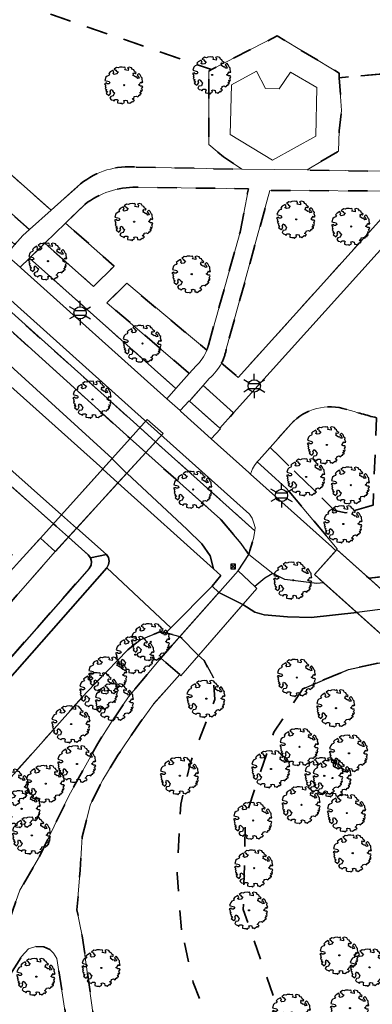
# Model space of a CAD drawing. Extents: x 105780 to 185197, y 477999 to 525027.
# Tile 384 of 562: x 108139 to 108175, y 479134 to 479236. Entities that reach past the tile are written whole.
import ezdxf
from ezdxf.enums import TextEntityAlignment as Align

# ---------------------------------------------------------------- set-up
doc = ezdxf.new("R2010")
doc.units = 0
doc.linetypes.add('XX-HIDDEN', pattern=[4, 2, -2])
for name, color, linetype, lineweight in [('B-GV-GR-BOOM-S', 252, 'Continuous', 25), ('B-GV-GR-HAAG_01-G', 252, 'GR-HAAG1', 13), ('B-GV-GR-MATERIAALGRENS-G', 252, 'XX-HIDDEN', 35), ('B-RO-IE-MEUBILAIR_WEGMEUBILAIR-S', 252, 'Continuous', 25), ('B-WE-GW-WATERGANG_SLOOT_INSTEEK-G', 252, 'Continuous', 30), ('B-WE-KW-KUNSTWERK_STUW-G', 252, 'Continuous', 18), ('B1-WE-KW-KUNSTWERK_DEK-BRUG', 252, 'Continuous', 18), ('B1-WE-VH-VERHARDING_BEDRIJFSVLOERPLAAT-GV', 252, 'Continuous', 18), ('B1-WE-VH-VERHARDING_BETONSTRAATSTEEN-GV', 252, 'Continuous', 18), ('B1-WE-VH-VERHARDING_HALFVERHARDING_SCHELP-GV', 252, 'Continuous', 18), ('B1-WE-VH-VERHARDING_OPEN-GV', 252, 'Continuous', 18), ('B1-WE-VH-VERHARDING_TEGEL-GV', 252, 'Continuous', 18), ('TIJDELIJK UIT -WE-VH-VERHARDING_ASFALT-GV', 252, 'Continuous', 18)]:
    doc.layers.add(name, color=color, linetype=linetype, lineweight=lineweight)
doc.styles.add('NLCS-ISO', font='NLCS-ISO.ttf')
doc.linetypes.add('GR-HAAG1', pattern='A,6,[176,NLCS.shx,S=0.125,R=0,X=0,Y=0],-2', length=8)

# ---------------------------------------------------------------- blocks, each defined once
blk = doc.blocks.new('B-SIE-WEG_LICHTMAST-SO')
at = {"ltscale": 0.1}
for p, q in [((0, 1.27), (0, 2.53)), ((-1.1, 0.63), (-2.19, 1.27)), ((1.1, 0.63), (2.19, 1.27)), ((-1.1, -0.63), (-2.19, -1.27)), ((0, -1.27), (0, -2.53)), ((1.1, -0.63), (2.19, -1.27))]:
    blk.add_line(p, q, dxfattribs=at)
at = {"flags": 128}
for points in [[(-1.16, 0.5), (1.16, 0.5)], [(-1.16, -0.5), (1.16, -0.5)]]:
    blk.add_lwpolyline(points, dxfattribs=at)
at = {"ltscale": 0.1}
blk.add_circle((0, 0), 1.27, dxfattribs=at)
at = {"style": 'NLCS-ISO'}
blk.add_attdef('TYPE', text='', height=1.8, dxfattribs=at).set_placement((0, 2.53), align=Align.BOTTOM_CENTER)
blk = doc.blocks.new('B-SGR-BOOM_06')
at = {"linetype": 'Continuous', "flags": 128}
blk.add_lwpolyline([(1.08, 1.41), (1.01, 1.58), (0.88, 1.63), (0.78, 1.81), (0.51, 1.88), (0.34, 1.81), (0.44, 1.71), (0.43, 1.52), (0.09, 1.59), (0.14, 1.73), (0.07, 1.88), (-0.06, 1.84), (-0.19, 1.88), (-0.46, 1.86), (-0.6, 1.79), (-0.78, 1.83), (-1.02, 1.64), (-0.85, 1.56), (-0.8, 1.46), (-0.63, 1.37), (-0.8, 1.16), (-1.02, 1.11), (-1.17, 1.24), (-1.05, 1.29), (-1.15, 1.54), (-1.45, 1.37), (-1.6, 1.21), (-1.52, 1.14), (-1.6, 1.01), (-1.77, 0.94), (-1.89, 0.82), (-2, 0.49), (-1.55, 0.37), (-1.48, 0.22), (-1.6, 0.12), (-1.8, 0.12), (-1.84, 0.22), (-2.04, 0.15), (-1.9, -0.07), (-1.97, -0.15), (-1.89, -0.22), (-1.95, -0.4), (-1.81, -0.47), (-1.89, -0.62), (-1.77, -0.64), (-1.72, -0.68), (-1.85, -0.84), (-1.57, -1.07), (-1.47, -0.97), (-1.38, -0.79), (-1.45, -0.7), (-1.37, -0.47), (-1.25, -0.54), (-1.12, -0.7), (-1, -0.8), (-1.12, -1.12), (-1.37, -1.17), (-1.47, -1.36), (-1.33, -1.51), (-1.13, -1.56), (-1.11, -1.61), (-1.08, -1.66), (-0.93, -1.49), (-0.73, -1.49), (-0.63, -1.56), (-0.68, -1.71), (-0.68, -1.84), (-0.46, -1.89), (-0.24, -1.88), (-0.19, -1.98), (-0.09, -1.86), (0.04, -1.79), (-0.02, -1.6), (0.11, -1.56), (0.31, -1.61), (0.34, -1.84), (0.46, -1.83), (0.58, -1.89), (0.83, -1.69), (0.95, -1.74), (0.93, -1.66), (1.06, -1.59), (0.96, -1.49), (0.85, -1.46), (1.03, -1.29), (1.05, -1.19), (1.26, -1.14), (1.42, -1.22), (1.51, -1.12), (1.51, -1.05), (1.65, -1.05), (1.65, -0.95), (1.78, -0.91), (1.78, -0.82), (1.63, -0.82), (1.82, -0.64), (1.7, -0.57), (1.85, -0.62), (1.9, -0.5), (1.82, -0.37), (1.93, -0.18), (1.87, -0.1), (1.7, -0.1), (1.5, 0.03), (1.63, 0.12), (1.75, 0.34), (1.82, 0.24), (1.95, 0.29), (1.87, 0.57), (1.88, 0.75), (1.8, 0.79), (1.67, 1.06), (1.53, 1.21), (1.35, 1.04), (1.47, 0.97), (1.57, 0.72), (1.41, 0.69), (1.33, 0.85), (1.2, 0.82), (1.06, 0.92), (0.9, 1.01), (0.98, 1.07), (0.93, 1.17), (1.01, 1.27), (1.15, 1.22), (1.26, 1.29)], close=True, dxfattribs=at)
blk.add_circle((0, 0), 0.06)
at = {"style": 'NLCS-ISO'}
blk.add_attdef('SOORT', text='', height=0.3, dxfattribs=at).set_placement((0, -0.36), align=Align.TOP_CENTER)
blk = doc.blocks.new('B-SIE-WEG_PAAL_HOUT')
for p, q in [((-0.1875, 0.1875), (0.1875, -0.1875)), ((0.1875, 0.1875), (-0.1875, -0.1875))]:
    blk.add_line(p, q)
at = {"flags": 128}
blk.add_lwpolyline([(-0.1875, -0.1875), (0.1875, -0.1875), (0.1875, 0.1875), (-0.1875, 0.1875)], close=True, dxfattribs=at)

msp = doc.modelspace()

# ---------------------------------------------------------------- linework, layer by layer
at = {"layer": 'B-GV-GR-HAAG_01-G', "flags": 128}
for points in [[(108124.849, 479231.362), (108118.717, 479236.612), (108115.506, 479235.511), (108122.877, 479229.101), (108139.585, 479214.255), (108141.834, 479216.27)], [(108143.332, 479214.939), (108141.173, 479212.843), (108146.23, 479208.352), (108148.358, 479210.472)]]:
    msp.add_lwpolyline(points, close=True, dxfattribs=at)
for points in [[(108158.233, 479198.817), (108157.599, 479198.094), (108160.757, 479195.23), (108181.327, 479218.117)], [(108181.327, 479218.117), (108179.776, 479218.255), (108178.634, 479218.26), (108161.236, 479198.921), (108159.5, 479200.415)], [(108149.671, 479208.695), (108147.629, 479206.673), (108156.161, 479199.33), (108156.864, 479200.117)], [(108157.966, 479201.735), (108149.671, 479208.695)]]:
    msp.add_lwpolyline(points, dxfattribs=at)
for points in [[(108156.864, 479200.117, 0.1124966), (108157.966, 479201.735)], [(108159.5, 479200.415, -0.0981016), (108158.233, 479198.817)]]:
    msp.add_lwpolyline(points, format="xyb", dxfattribs=at)
at = {"layer": 'B-GV-GR-MATERIAALGRENS-G', "flags": 128}
for points in [[(108052.275, 479282.444), (108051.788, 479282.409), (108050.655, 479282.207), (108049.163, 479281.872), (108048.08, 479281.399), (108046.88, 479280.585), (108046.293, 479279.92), (108047.037, 479279.252), (108047.54, 479278.8), (108048.619, 479279.621), (108050.207, 479280.099), (108051.488, 479279.781), (108052.761, 479278.942), (108053.933, 479278.023), (108069.301, 479264.783), (108088.537, 479247.832), (108097.056, 479240.205), (108130.302, 479210.438), (108150.027, 479192.57), (108151.638, 479191.144), (108152.65, 479192.247), (108151.052, 479193.686), (108119.992, 479221.588), (108091.9, 479246.82)], [(108193.112, 479238.525), (108193.509, 479238.531), (108201.585, 479247.507), (108164.244, 479247.866), (108147.537, 479248.068), (108102.814, 479248.703), (108103.436, 479245.903), (108111.157, 479239.255), (108113.24, 479238.818), (108115.158, 479238.642), (108117.077, 479237.936), (108119.446, 479238.735), (108121.601, 479239.692), (108124.27, 479239.888), (108132.589, 479238.731), (108138.625, 479237.68), (108158.474, 479230.866), (108165.254, 479234.353), (108171.677, 479230.506), (108171.708, 479230.013), (108177.352, 479230.516), (108180.93, 479230.97), (108181.665, 479232.198), (108182.196, 479232.674), (108185.55, 479234.021), (108189.316, 479236.256), (108191.475, 479237.806)], [(108064.428, 479207.226), (108075.112, 479218.842), (108084.638, 479229.2), (108138.553, 479179.843), (108139.281, 479180.637), (108140.749, 479182.238), (108142.273, 479180.84), (108143.631, 479182.338), (108142.081, 479183.719), (108070.142, 479247.809), (108035.664, 479209.103), (108024.937, 479218.575), (108005.942, 479197.221), (107994.706, 479207.133), (107993.212, 479208.462), (107986.111, 479200.479), (108008.242, 479180.936), (108009.251, 479180.348), (108010.409, 479180.19), (108011.539, 479180.486), (108012.47, 479181.191), (108021.194, 479190.999), (108022.567, 479192.278), (108024.156, 479193.278), (108025.903, 479193.964), (108027.747, 479194.311), (108046.855, 479196.074), (108050.138, 479196.414), (108052.333, 479196.496), (108054.248, 479196.254), (108054.415, 479196.177)], [(108193.509, 479238.531), (108193.112, 479238.525), (108191.475, 479237.806), (108189.316, 479236.256), (108185.55, 479234.021), (108182.196, 479232.674), (108181.665, 479232.198), (108180.93, 479230.97), (108177.352, 479230.516), (108171.708, 479230.013), (108171.926, 479226.606), (108171.698, 479224.491), (108171.627, 479222.407), (108168.362, 479220.446), (108180.414, 479220.239), (108188.696, 479229.444), (108186.836, 479231.114)], [(108157.599, 479198.094), (108156.173, 479196.47), (108159.329, 479193.641), (108160.757, 479195.23)], [(108152.65, 479192.247), (108151.638, 479191.144), (108159.388, 479184.209), (108161.547, 479181.687), (108162.343, 479180.54), (108162.434, 479180.974), (108162.824, 479182.191), (108162.954, 479183.014)], [(108175.206, 479185.669), (108172.4, 479184.853), (108171.203, 479185.102), (108170.061, 479186.265), (108164.528, 479191.657), (108163.389, 479190.377), (108163.205, 479190.161), (108166.237, 479187.407), (108171.503, 479181.141), (108171.46, 479181.064), (108174.765, 479178.102), (108177.515, 479178.389), (108189.544, 479179.985), (108192.228, 479180.589), (108192.695, 479179.198), (108193.456, 479179.643), (108193.36, 479179.847), (108193.331, 479180.242), (108193.642, 479180.326), (108193.077, 479183.292), (108192.122, 479184.352), (108190.204, 479185.933), (108188.498, 479186.826), (108186.48, 479187.237), (108185.644, 479187.308), (108179.903, 479186.664)], [(108143.631, 479182.338), (108142.273, 479180.84), (108137.49, 479175.393), (108100.935, 479134.619), (108104.572, 479131.503), (108104.723, 479131.696), (108104.447, 479132.02), (108104.699, 479132.307), (108145.78, 479179.094), (108145.975, 479179.43), (108146.027, 479179.815), (108145.928, 479180.191), (108145.694, 479180.501)], [(108140.633, 479149.214), (108143.679, 479155.507), (108146.672, 479160.93), (108148.168, 479163.273), (108149.845, 479165.759), (108153.214, 479169.803), (108155.194, 479172.046), (108153.733, 479172.404), (108153.169, 479172.542), (108151.078, 479171.676), (108149.78, 479170.666), (108145.496, 479166.238), (108110.641, 479127.032), (108109.766, 479126.047), (108109.786, 479126.031), (108109.882, 479125.48), (108109.704, 479125.092), (108108.043, 479122.899), (108107.116, 479121.337), (108106.331, 479119.698), (108105.697, 479117.995), (108105.216, 479116.242), (108104.895, 479114.454), (108104.734, 479112.644), (108104.736, 479110.832), (108106.801, 479111.984), (108107.079, 479114.138), (108107.551, 479116.265), (108108.211, 479118.342), (108109.053, 479120.351), (108110.072, 479122.278), (108111.259, 479124.105), (108113.33, 479126.627), (108114.607, 479127.963), (108115.998, 479129.18), (108117.492, 479130.267), (108119.077, 479131.217), (108120.741, 479132.022), (108122.47, 479132.674), (108124.25, 479133.17), (108126.068, 479133.504), (108127.908, 479133.675), (108129.756, 479133.681), (108132.334, 479133.411), (108133.313, 479134.886), (108133.499, 479135.226), (108135.085, 479138.118), (108137.101, 479141.5), (108138.611, 479145.72)], [(108155.343, 479141.613), (108154.893, 479147.46), (108155.287, 479154.63), (108156.235, 479158.814), (108158.805, 479165.512), (108158.663, 479167.752), (108157.687, 479169.529), (108157.119, 479170.066), (108155.194, 479172.046), (108153.214, 479169.803), (108155.165, 479168.081), (108152.442, 479165.022), (108150.638, 479162.525), (108148.749, 479159.715), (108147.206, 479157.176), (108145.934, 479154.645), (108145.062, 479151.26), (108144.845, 479147.793), (108144.52, 479143.675), (108145.062, 479140.966), (108147.691, 479122.086), (108148.023, 479120.521), (108148.829, 479119.192), (108150.441, 479117.2), (108157.065, 479112.327), (108157.979, 479111.079), (108158.091, 479110.769), (108164.785, 479110.405), (108165.719, 479111.681), (108165.964, 479114.259), (108165.218, 479117.453), (108158.922, 479130.026), (108156.559, 479136.124)], [(108183.836, 479152.515), (108182.477, 479154.786), (108180.668, 479159.797), (108177.345, 479169.61), (108172.667, 479168.62), (108167.918, 479166.598), (108164.907, 479162.097), (108161.992, 479153.31), (108161.759, 479143.72), (108165.058, 479134.187), (108173.585, 479121.622), (108180.926, 479118.419), (108184.563, 479118.021), (108186.765, 479116.112), (108190.611, 479118.298), (108190.553, 479118.476), (108190.436, 479120.198), (108190.509, 479122.497), (108190.788, 479125.568), (108191.663, 479129.524), (108192.488, 479133.241), (108192.771, 479134.881), (108192.593, 479136.942), (108192.042, 479138.699), (108191.161, 479140.219), (108189.707, 479142.08), (108187.776, 479144.612), (108186.095, 479147.254), (108184.812, 479150.157)], [(108138.694, 479109.811), (108141.078, 479112.096), (108143.293, 479114.48), (108144.317, 479116.32), (108145.027, 479118.494), (108145.173, 479119.874), (108145.065, 479121.622), (108142.433, 479138.622), (108142.085, 479139.164), (108141.699, 479139.55), (108141.08, 479139.821), (108140.269, 479139.86), (108139.496, 479139.628), (108138.762, 479138.816), (108137.371, 479136.573), (108134.473, 479132.319), (108132.309, 479129.457), (108130.106, 479126.827), (108133.625, 479116.051), (108127.156, 479111.032), (108120.017, 479108.02), (108111.023, 479111.605), (108106.088, 479108.808), (108103.879, 479107.295), (108113.733, 479094.567), (108108.462, 479081.601), (108110.754, 479083.153), (108112.844, 479085.042), (108114.597, 479086.796), (108116.282, 479089.023), (108118.101, 479092.232), (108119.439, 479094.416), (108120.953, 479096.389), (108122.325, 479097.798), (108124.825, 479099.841), (108128.521, 479102.624), (108131.83, 479104.773), (108134.294, 479106.288)]]:
    msp.add_lwpolyline(points, close=True, dxfattribs=at)
for points in [[(108158.175, 479230.712), (108158.474, 479230.866), (108138.625, 479237.68), (108132.589, 479238.731), (108124.27, 479239.888), (108121.601, 479239.692), (108119.446, 479238.735), (108117.077, 479237.936), (108115.158, 479238.642), (108113.24, 479238.818), (108111.157, 479239.255), (108107.713, 479239.979), (108118.399, 479230.371), (108138.073, 479212.707), (108138.891, 479213.633), (108139.585, 479214.255), (108122.877, 479229.101), (108115.506, 479235.511), (108118.717, 479236.612), (108124.849, 479231.362), (108141.834, 479216.27), (108144.898, 479219.015)], [(108150.665, 479220.75), (108161.604, 479220.517), (108159.721, 479221.799), (108158.193, 479223.085), (108158.175, 479230.712)], [(108161.429, 479214.001), (108162.279, 479218.495), (108150.685, 479218.66)], [(108159.5, 479200.415), (108161.236, 479198.921), (108178.634, 479218.26)], [(108178.634, 479218.26), (108164.523, 479218.319), (108159.993, 479201.854)], [(108145.328, 479216.876), (108143.332, 479214.939), (108148.358, 479210.472), (108146.23, 479208.352), (108141.173, 479212.843), (108139.593, 479211.31), (108154.765, 479197.769), (108156.161, 479199.33), (108147.629, 479206.673), (108149.671, 479208.695), (108157.966, 479201.735)], [(108158.137, 479202.274), (108161.429, 479214.001)], [(108166.705, 479194.106), (108164.528, 479191.657), (108170.061, 479186.265), (108171.203, 479185.102), (108172.4, 479184.853), (108175.206, 479185.669), (108175.574, 479194.73)]]:
    msp.add_lwpolyline(points, dxfattribs=at)
for points in [[(108144.898, 479219.015, -0.1946878), (108150.665, 479220.75)], [(108150.685, 479218.66, 0.1668441), (108145.328, 479216.876)], [(108157.966, 479201.735, 0.0313296), (108158.137, 479202.274)], [(108159.993, 479201.854, -0.0731862), (108159.5, 479200.415)], [(108172.473, 479195.598, 0.2898544), (108166.705, 479194.106)], [(108175.574, 479194.73, -0.0116864), (108172.473, 479195.598)]]:
    msp.add_lwpolyline(points, format="xyb", dxfattribs=at)
at = {"layer": 'B-WE-GW-WATERGANG_SLOOT_INSTEEK-G', "flags": 128}
for points in [[(108095.404, 479238.358), (108083.396, 479249.087), (108060.684, 479269.156), (108051.285, 479276.755), (108050.137, 479277.193), (108049.713, 479277.12), (108049.583, 479276.966), (108080.679, 479249.03), (108147.198, 479189.419), (108147.204, 479189.414), (108148.756, 479187.991), (108148.765, 479187.983), (108158.671, 479179.045), (108158.34, 479180.398), (108157.463, 479181.637), (108155.936, 479183.156), (108149.675, 479188.984), (108149.665, 479188.993), (108148.171, 479190.488), (108148.164, 479190.495), (108109.332, 479225.913)], [(108068.091, 479251.337), (108067.84, 479251.829), (108067.893, 479252.378), (108066.435, 479251.968), (108066.446, 479251.498), (108066.465, 479251.442), (108066.596, 479251.053), (108066.871, 479250.672), (108070.142, 479247.809), (108142.081, 479183.719), (108143.631, 479182.338), (108145.694, 479180.501), (108145.928, 479180.191), (108147.568, 479180.532), (108144.487, 479183.276), (108144.484, 479183.279), (108142.93, 479184.663), (108142.928, 479184.665)], [(108147.604, 479179.17), (108147.797, 479179.49), (108147.857, 479179.858), (108147.777, 479180.223), (108147.568, 479180.532), (108145.928, 479180.191), (108146.027, 479179.815), (108145.975, 479179.43), (108145.78, 479179.094), (108104.699, 479132.307), (108104.447, 479132.02), (108104.723, 479131.696), (108104.572, 479131.503), (108103.971, 479130.731), (108103.921, 479130.667), (108104.567, 479130.156), (108105.43, 479131.139)], [(108190.283, 479177.785), (108192.695, 479179.198), (108192.228, 479180.589), (108189.544, 479179.985), (108177.515, 479178.389), (108174.765, 479178.102), (108178.084, 479175.128), (108180.068, 479175.388), (108185.479, 479176.419)], [(108147.604, 479179.17), (108105.43, 479131.139), (108104.567, 479130.156), (108080.951, 479103.26), (108072.608, 479093.759), (108070.991, 479092.87), (108076.353, 479088.464), (108109.766, 479126.047), (108110.641, 479127.032), (108145.496, 479166.238), (108149.78, 479170.666), (108151.078, 479171.676), (108153.169, 479172.542), (108153.733, 479172.404), (108154.251, 479172.931)]]:
    msp.add_lwpolyline(points, close=True, dxfattribs=at)
for points in [[(108068.091, 479251.337), (108142.928, 479184.665), (108142.93, 479184.663), (108144.484, 479183.279), (108144.487, 479183.276), (108147.568, 479180.532), (108147.777, 479180.223), (108147.857, 479179.858), (108147.797, 479179.49), (108147.604, 479179.17), (108154.251, 479172.931), (108158.515, 479177.271), (108159.413, 479178.375), (108158.671, 479179.045), (108148.765, 479187.983), (108148.756, 479187.991), (108147.204, 479189.414), (108147.198, 479189.419), (108080.679, 479249.03), (108049.583, 479276.966)], [(108109.332, 479225.913), (108148.164, 479190.495), (108148.171, 479190.488), (108149.665, 479188.993), (108149.675, 479188.984), (108155.936, 479183.156), (108157.463, 479181.637), (108158.34, 479180.398), (108158.671, 479179.045), (108159.413, 479178.375), (108158.515, 479177.271), (108159.227, 479176.615), (108161.717, 479175.372), (108162.967, 479174.562), (108163.906, 479174.275), (108166.329, 479174.068), (108168.787, 479174.009), (108173.517, 479174.531), (108170.079, 479177.612), (108169.395, 479177.541), (108166.056, 479177.957), (108164.811, 479178.565), (108163.977, 479178.081), (108162.942, 479177.232), (108161.215, 479178.867), (108162.343, 479180.54), (108161.547, 479181.687), (108159.388, 479184.209), (108151.638, 479191.144), (108150.027, 479192.57), (108130.302, 479210.438)], [(108178.084, 479175.128), (108173.517, 479174.531), (108168.787, 479174.009), (108166.329, 479174.068), (108163.906, 479174.275), (108162.967, 479174.562), (108161.717, 479175.372), (108159.227, 479176.615), (108158.515, 479177.271), (108154.251, 479172.931), (108153.733, 479172.404), (108155.194, 479172.046), (108157.119, 479170.066), (108157.687, 479169.529), (108158.663, 479167.752)], [(108167.918, 479166.598), (108172.667, 479168.62), (108177.345, 479169.61)]]:
    msp.add_lwpolyline(points, dxfattribs=at)
at = {"layer": 'B-WE-KW-KUNSTWERK_STUW-G', "flags": 128}
msp.add_lwpolyline([(108155.194, 479172.046), (108159.227, 479176.615)], dxfattribs=at)
at = {"layer": 'B1-WE-KW-KUNSTWERK_DEK-BRUG', "flags": 128}
for points in [[(108151.638, 479191.144), (108153.441, 479193.089), (108151.789, 479194.561), (108150.027, 479192.57), (108148.164, 479190.495), (108147.198, 479189.419), (108142.928, 479184.665), (108140.749, 479182.238), (108142.273, 479180.84), (108144.487, 479183.276), (108148.765, 479187.983), (108149.675, 479188.984)], [(108186.361, 479167.711), (108171.46, 479181.064), (108169.129, 479178.463), (108170.079, 479177.612), (108184.031, 479165.11)], [(108163.154, 479177.031), (108162.942, 479177.232), (108161.215, 479178.867), (108153.214, 479169.803), (108155.165, 479168.081), (108155.298, 479167.964), (108161.717, 479175.372)]]:
    msp.add_lwpolyline(points, close=True, dxfattribs=at)
at = {"layer": 'B1-WE-VH-VERHARDING_BEDRIJFSVLOERPLAAT-GV', "flags": 128}
msp.add_lwpolyline([(108174.765, 479178.102), (108171.46, 479181.064), (108171.343, 479180.933), (108169.129, 479178.463), (108170.079, 479177.612), (108173.517, 479174.531), (108178.084, 479175.128)], close=True, dxfattribs=at)
at = {"layer": 'B1-WE-VH-VERHARDING_BETONSTRAATSTEEN-GV', "flags": 128}
for points in [[(108171.708, 479230.013), (108171.677, 479230.506), (108165.254, 479234.353), (108158.474, 479230.866), (108158.175, 479230.712), (108158.193, 479223.085), (108159.721, 479221.799), (108161.604, 479220.517), (108168.362, 479220.446), (108171.627, 479222.407), (108171.698, 479224.491), (108171.926, 479226.606)], [(108169.371, 479229.017), (108169.273, 479223.958), (108164.78, 479221.473), (108160.394, 479224.136), (108160.538, 479229.288), (108163.137, 479230.695), (108164.05, 479228.893), (108165.46, 479228.865), (108166.654, 479230.607)]]:
    msp.add_lwpolyline(points, close=True, dxfattribs=at)
msp.add_lwpolyline([(108191.2, 479229.243), (108183.173, 479220.191), (108181.327, 479218.117), (108160.757, 479195.23), (108159.329, 479193.641), (108159.398, 479193.579), (108158.436, 479192.54), (108162.314, 479189.07), (108162.51, 479188.894), (108162.725, 479189.417), (108162.928, 479189.771), (108163.205, 479190.161), (108163.389, 479190.377), (108164.528, 479191.657), (108166.705, 479194.106)], dxfattribs=at)
at = {"layer": 'B1-WE-VH-VERHARDING_BETONSTRAATSTEEN-GV'}
for points in [[(108166.705, 479194.106, -0.2898544), (108172.473, 479195.598)], [(108172.473, 479195.598, 0.0116864), (108175.574, 479194.73)]]:
    msp.add_lwpolyline(points, format="xyb", dxfattribs=at)
at = {"layer": 'B1-WE-VH-VERHARDING_HALFVERHARDING_SCHELP-GV', "flags": 128}
for points in [[(108052.275, 479282.444), (108091.9, 479246.82), (108119.992, 479221.588), (108151.052, 479193.686), (108152.65, 479192.247), (108162.954, 479183.014), (108163.001, 479183.351), (108162.863, 479183.788), (108162.681, 479184.307), (108162.383, 479184.742), (108152.861, 479193.279), (108120.755, 479222.092), (108092.552, 479247.439), (108055.917, 479280.402), (108054.722, 479281.458), (108054.258, 479281.781), (108053.538, 479282.11), (108052.879, 479282.31), (108052.726, 479282.443)], [(108139.593, 479211.31), (108138.613, 479210.358), (108138.723, 479210.26), (108153.816, 479196.708), (108154.765, 479197.769)], [(108156.173, 479196.47), (108156.136, 479196.504), (108155.197, 479195.479), (108155.256, 479195.426), (108158.436, 479192.54), (108159.398, 479193.579), (108159.329, 479193.641)], [(108166.237, 479187.407), (108163.205, 479190.161), (108162.928, 479189.771), (108162.725, 479189.417), (108162.51, 479188.894), (108170.927, 479181.353), (108171.343, 479180.933), (108171.46, 479181.064), (108171.503, 479181.141)]]:
    msp.add_lwpolyline(points, close=True, dxfattribs=at)
at = {"layer": 'B1-WE-VH-VERHARDING_OPEN-GV', "flags": 128}
msp.add_lwpolyline([(108169.371, 479229.017), (108166.654, 479230.607), (108165.46, 479228.865), (108164.05, 479228.893), (108163.137, 479230.695), (108160.538, 479229.288), (108160.394, 479224.136), (108164.78, 479221.473), (108169.273, 479223.958)], close=True, dxfattribs=at)
at = {"layer": 'B1-WE-VH-VERHARDING_TEGEL-GV', "flags": 128}
msp.add_lwpolyline([(108142.273, 479180.84), (108140.749, 479182.238), (108139.281, 479180.637), (108138.553, 479179.843), (108137.929, 479179.162), (108137.202, 479178.369), (108136.57, 479177.68), (108135.841, 479176.859), (108137.49, 479175.393)], close=True, dxfattribs=at)
at = {"layer": 'TIJDELIJK UIT -WE-VH-VERHARDING_ASFALT-GV', "flags": 128}
for points in [[(108162.51, 479188.894), (108162.314, 479189.07), (108158.436, 479192.54), (108155.256, 479195.426), (108155.197, 479195.479), (108153.829, 479196.697), (108153.816, 479196.708), (108138.723, 479210.26), (108138.613, 479210.358), (108137.162, 479211.643), (108117.407, 479229.406), (108078.454, 479264.38), (108038.684, 479300.114), (108029.053, 479308.763), (108028.286, 479309.451), (108011.869, 479324.194), (107999.27, 479335.462), (108000.02, 479336.327), (107997.755, 479338.33)], [(108055.917, 479280.402), (108092.552, 479247.439), (108120.755, 479222.092), (108152.861, 479193.279), (108162.383, 479184.742), (108162.681, 479184.307), (108162.863, 479183.788), (108163.001, 479183.351), (108162.954, 479183.014), (108162.824, 479182.191), (108162.434, 479180.974), (108162.343, 479180.54), (108164.811, 479178.565), (108166.056, 479177.957), (108169.395, 479177.541), (108170.079, 479177.612), (108169.129, 479178.463), (108171.343, 479180.933), (108170.927, 479181.353), (108162.51, 479188.894)], [(108164.523, 479218.319), (108178.634, 479218.26), (108179.776, 479218.255), (108181.327, 479218.117), (108183.173, 479220.191), (108180.414, 479220.239), (108168.362, 479220.446), (108161.604, 479220.517), (108150.665, 479220.75)], [(108144.898, 479219.015), (108141.834, 479216.27), (108139.585, 479214.255), (108138.891, 479213.633), (108138.073, 479212.707), (108137.162, 479211.643), (108138.613, 479210.358), (108139.593, 479211.31), (108141.173, 479212.843), (108143.332, 479214.939), (108145.328, 479216.876)], [(108150.685, 479218.66), (108162.279, 479218.495), (108161.429, 479214.001), (108158.137, 479202.274)], [(108159.993, 479201.854), (108164.523, 479218.319)], [(108156.864, 479200.117), (108156.161, 479199.33), (108154.765, 479197.769), (108153.816, 479196.708), (108153.829, 479196.697), (108155.197, 479195.479), (108156.136, 479196.504), (108156.173, 479196.47), (108157.599, 479198.094), (108158.233, 479198.817)], [(108147.691, 479122.086), (108145.062, 479140.966), (108144.52, 479143.675), (108144.845, 479147.793), (108145.062, 479151.26), (108145.934, 479154.645), (108147.206, 479157.176), (108148.749, 479159.715), (108150.638, 479162.525), (108152.442, 479165.022), (108155.165, 479168.081), (108153.214, 479169.803), (108149.845, 479165.759), (108148.168, 479163.273), (108146.672, 479160.93), (108143.679, 479155.507), (108140.633, 479149.214), (108138.611, 479145.72), (108137.101, 479141.5), (108135.085, 479138.118), (108133.499, 479135.226), (108133.313, 479134.886), (108132.334, 479133.411)], [(108134.473, 479132.319), (108137.371, 479136.573), (108138.762, 479138.816), (108139.496, 479139.628), (108140.269, 479139.86), (108141.08, 479139.821), (108141.699, 479139.55), (108142.085, 479139.164), (108142.433, 479138.622), (108145.065, 479121.622)]]:
    msp.add_lwpolyline(points, dxfattribs=at)
at = {"layer": 'TIJDELIJK UIT -WE-VH-VERHARDING_ASFALT-GV'}
for points in [[(108150.665, 479220.75, 0.1946878), (108144.898, 479219.015)], [(108145.328, 479216.876, -0.1668441), (108150.685, 479218.66)], [(108157.966, 479201.735, -0.1124966), (108156.864, 479200.117)], [(108158.137, 479202.274, -0.0313296), (108157.966, 479201.735)], [(108159.5, 479200.415, 0.0731862), (108159.993, 479201.854)], [(108158.233, 479198.817, 0.0981016), (108159.5, 479200.415)]]:
    msp.add_lwpolyline(points, format="xyb", dxfattribs=at)
at = {"layer": 'TIJDELIJK UIT -WE-VH-VERHARDING_ASFALT-GV', "flags": 128}
for points in [[(108140.749, 479182.238), (108142.273, 479180.84), (108151.638, 479191.144), (108153.441, 479193.089), (108151.789, 479194.561), (108150.027, 479192.57)], [(108162.343, 479180.54), (108161.215, 479178.867), (108162.942, 479177.232), (108163.977, 479178.081), (108164.811, 479178.565)], [(108169.129, 479178.463), (108184.031, 479165.11), (108186.361, 479167.711), (108171.46, 479181.064)], [(108153.214, 479169.803), (108155.165, 479168.081), (108155.298, 479167.964), (108163.154, 479177.031), (108162.942, 479177.232), (108161.215, 479178.867)]]:
    msp.add_lwpolyline(points, close=True, dxfattribs=at)

# ---------------------------------------------------------------- block references
at = {"layer": 'B-GV-GR-BOOM-S', "linetype": 'Continuous', "lineweight": 0}
for p in [(108158.528, 479230.305), (108149.403, 479229.251), (108167.246, 479215.322), (108150.442, 479215.075), (108172.929, 479214.581), (108141.514, 479210.985), (108156.407, 479209.63), (108151.316, 479202.432), (108146.125, 479196.641), (108170.422, 479191.91), (108168.272, 479188.59), (108172.895, 479187.741), (108156.557, 479187.291), (108172.123, 479183.71), (108166.918, 479177.868), (108152.182, 479171.482), (108150.564, 479170.147), (108147.75, 479168.021), (108167.306, 479167.772), (108146.803, 479166.39), (108148.442, 479165.251), (108157.921, 479165.587), (108171.368, 479164.606), (108143.923, 479162.956), (108167.588, 479160.59), (108172.705, 479159.915), (108144.526, 479158.8), (108164.636, 479158.285), (108155.181, 479157.592), (108170.155, 479157.572), (108170.994, 479157.348), (108137.55, 479156.405), (108141.281, 479156.757), (108138.78, 479154.158), (108167.786, 479154.568), (108162.778, 479152.938), (108172.491, 479153.712), (108139.836, 479151.401), (108173.096, 479149.549), (108162.885, 479147.999), (108162.343, 479143.619), (108171.716, 479138.944), (108147.05, 479137.646), (108174.846, 479137.704), (108140.299, 479136.735), (108172.818, 479133.473), (108166.777, 479133.018)]:
    msp.add_blockref('B-SGR-BOOM_06', p, dxfattribs=at)
at = {"layer": 'B-RO-IE-MEUBILAIR_WEGMEUBILAIR-S'}
for name, p, xscale, yscale, zscale in [('B-SIE-WEG_LICHTMAST-SO', (108144.839, 479205.617), 0.5, 0.5, 0.5), ('B-SIE-WEG_LICHTMAST-SO', (108162.896, 479198.034), 0.5, 0.5, 0.5), ('B-SIE-WEG_LICHTMAST-SO', (108165.71, 479186.681), 0.5, 0.5, 0.5), ('B-SIE-WEG_PAAL_HOUT', (108160.711, 479179.293), 1.25, 1.25, 1.25)]:
    msp.add_blockref(name, p, dxfattribs=dict(at, xscale=xscale, yscale=yscale, zscale=zscale))

doc.saveas('drawing.dxf')
